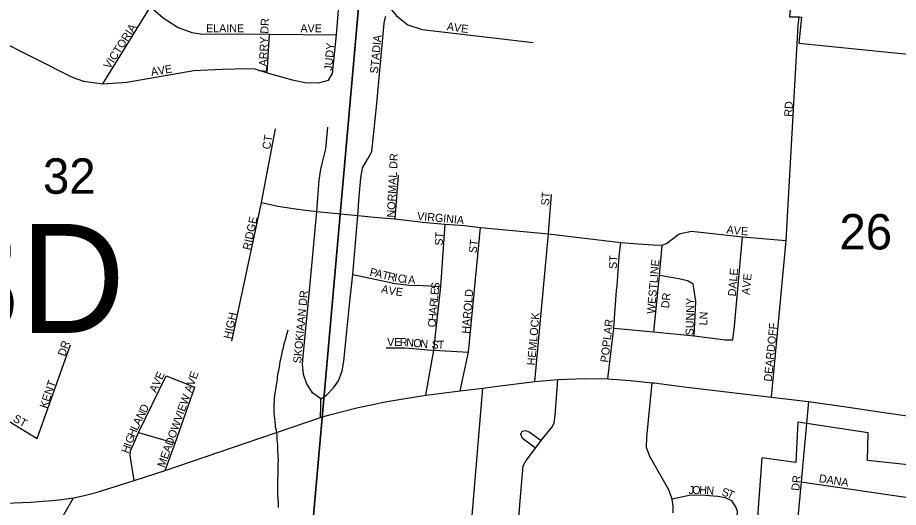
# Model space of a CAD drawing. Extents: x 1310247 to 1664935, y 284496 to 704931.
# Drawn here: x 1461538 to 1467039, y 573854 to 576911 of the extents above; entities that cross this region are included whole.
import ezdxf

# ---------------------------------------------------------------- set-up
doc = ezdxf.new("R2010")
doc.units = 0
for name, color, linetype in [('GM_P_State_Location', 7, 'Continuous'), ('GM_X_Airport_Class_2', 7, 'Continuous'), ('GM_X_Corporation_Text', 7, 'Continuous'), ('GM_X_County', 7, 'Continuous'), ('GM_X_Interstate_Shield', 7, 'Continuous'), ('GM_X_Major_Lake_Text', 7, 'Continuous'), ('GM_X_Minor_River_Text', 7, 'Continuous'), ('GM_X_Rail_Line', 7, 'Continuous'), ('GM_X_State_Location', 7, 'Continuous'), ('GM_X_US_Location', 7, 'Continuous')]:
    doc.layers.add(name, color=color, linetype=linetype)

msp = doc.modelspace()

# ---------------------------------------------------------------- linework, layer by layer
at = {"layer": 'GM_X_Corporation_Text'}
for points in [[(1462070.3, 576496.3), (1462367.4, 576978.6), (1462453.6, 577114.8), (1462495.6, 577187.2), (1462516.2, 577239.1), (1462519.2, 577257.6)], [(1462482.9, 577256), (1462516.2, 577239.1), (1462757, 577176.7), (1463039.5, 577111.6), (1463229.6, 577068.6), (1463297.8, 577062.3), (1463379.8, 577074.9), (1463465.3, 577082.2), (1463555.6, 577076.4), (1463727.7, 577056.4), (1463769.3, 577047), (1463810.3, 577023.4), (1463865.4, 576968.8), (1463904.7, 576921), (1463976.2, 576864.9), (1464064.4, 576836.5), (1464758.1, 576756)], [(1463505.7, 576562.4), (1463528.8, 576804), (1463549.3, 577039.2), (1463554.8, 577071.3)], [(1462367.4, 576978.6), (1462447.6, 576909.1), (1462541.3, 576848.4), (1462626.9, 576817.6), (1462693, 576808.2), (1462848.4, 576809.2), (1463110.9, 576808.2), (1463528.8, 576804)], [(1463431.2, 574531.6), (1463467.9, 574553.7), (1463510.5, 574598.9), (1463542.5, 574642.4), (1463564.6, 574705.9), (1463575.6, 574765.3), (1463612.5, 575138.5), (1463631.3, 575307.3), (1463663.8, 575674.6), (1463672.2, 575796.4), (1463681.6, 575907.7), (1463691.1, 575973.9), (1463725.7, 576029.5), (1463749.9, 576075.8), (1463781.4, 576375), (1463827.1, 576876.9), (1463836, 576915.3), (1463838.6, 576920.1)], [(1466246.9, 574541.8), (1466338.8, 575519.8), (1466412.9, 576858.6), (1466418.1, 576918.5)], [(1461390.2, 576783.1), (1461409.6, 576773.3), (1461879, 576539.5), (1461950.6, 576514), (1462070.3, 576496.3), (1462219.4, 576507.8), (1462638.2, 576579.6), (1462814.8, 576589.7), (1462972.3, 576594), (1463020.6, 576590.8), (1463096.2, 576566.6), (1463253.7, 576522.5), (1463334.6, 576505.7), (1463417.5, 576502.6), (1463480.5, 576519.4), (1463505.7, 576562.4)], [(1463096.2, 576566.6), (1463110.9, 576808.2)], [(1463433.6, 575972.4), (1463443.3, 576008.5), (1463463.2, 576091.5), (1463475.8, 576227)], [(1462876.2, 574891.3), (1463060.5, 575756.9), (1463148.3, 576217.3)], [(1463429, 574413.9), (1463431.2, 574486), (1463431.2, 574531.6), (1463379.8, 574568.4), (1463341.9, 574628.2), (1463323, 574682.8), (1463318.3, 574749.5), (1463327.7, 574861.9), (1463366.6, 575272.4), (1463406.5, 575700.9), (1463422.3, 575895.1), (1463431.7, 575965.5), (1463433.6, 575972.4)], [(1463896.9, 575653.6), (1463917.9, 575927.7)], [(1464855.5, 575593.2), (1464872.5, 575805.6)], [(1463060.5, 575756.9), (1463163.9, 575733.4), (1463287.9, 575715.6), (1463319.9, 575711.6)], [(1463319.9, 575711.6), (1463406.5, 575700.9), (1463663.8, 575674.6), (1463765.6, 575664.1), (1463896.9, 575653.6), (1464053.9, 575635)], [(1464053.9, 575635), (1464064.9, 575633.7), (1464209.3, 575621.6), (1464329, 575612.1), (1464428.7, 575600.6), (1464852.9, 575560.9), (1465305.6, 575507.3), (1465414.6, 575499.3), (1465507.4, 575491.3), (1465562.9, 575490.9), (1465574.6, 575494.8)], [(1464086.8, 574554), (1464138.5, 574835.8), (1464180.5, 575232.3), (1464209.3, 575621.6)], [(1464301.7, 574580.8), (1464354.6, 574823.3), (1464428.7, 575600.6)], [(1464767.5, 574638.3), (1464852.9, 575560.9), (1464855.5, 575593.2)], [(1465574.6, 575494.8), (1465591.3, 575500.4), (1465669.1, 575561.8), (1465747.7, 575577), (1466065.5, 575542.2), (1466338.8, 575519.8)], [(1465261.9, 574972.9), (1465511.9, 574949.7), (1465763.7, 574923.8), (1465860.2, 574910.8), (1465957.4, 574898.6), (1466003.9, 574899.2), (1466014.7, 574984.1), (1466065.5, 575542.2)], [(1465279.4, 575206.8), (1465281.5, 575235.4), (1465294.9, 575418.9), (1465305.6, 575507.3)], [(1465511.9, 574949.7), (1465546.7, 575300.2), (1465562.9, 575490.9)], [(1463631.3, 575307.3), (1463878.4, 575254.5)], [(1465763.7, 574923.8), (1465774, 575138.5), (1465762.8, 575210), (1465756.6, 575247), (1465721.3, 575267.6), (1465667.3, 575280.5), (1465546.7, 575300.2)], [(1463878.4, 575254.5), (1463882.2, 575253.7), (1463986.6, 575239.6), (1464068, 575237.7), (1464180.5, 575232.3)], [(1465264.4, 575006.2), (1465279.4, 575206.8)], [(1465225.1, 574656.4), (1465261.9, 574972.9), (1465264.4, 575006.2)], [(1461661.3, 574283.6), (1461868.2, 574867.4)], [(1463840.2, 574850.1), (1463957.2, 574850.1), (1464078.7, 574838.5), (1464097.3, 574837.7)], [(1464097.3, 574837.7), (1464138.5, 574835.8), (1464354.6, 574823.3)], [(1462265.7, 574021.3), (1462245.7, 574151.2), (1462240.9, 574181.2), (1462243.6, 574206.1), (1462263.5, 574252.3), (1462292.9, 574321.6), (1462465.2, 574674.4)], [(1462465.2, 574674.4), (1462644.7, 574603.1)], [(1464898.2, 571240.8), (1464919.8, 571488.5), (1464925.3, 571543.3), (1464949.4, 571830.7), (1465005.9, 572362), (1465034, 572702.4), (1465022.3, 572741.1), (1464990.6, 572784.6), (1464892, 572905.5), (1464697.1, 573136.7), (1464656, 573188.4), (1464625.5, 573240.1), (1464678.2, 573918.4), (1464696.2, 574112.4), (1464714.5, 574145.1), (1464772.5, 574223.7), (1464808.2, 574271), (1464877.9, 574357.6), (1464888.6, 574381.7), (1464895.8, 574427.3), (1464911.9, 574652)], [(1465632.6, 573818.9), (1465631.6, 573860.4), (1465626.3, 573904.5), (1465604.8, 573963.3), (1465571.7, 574022.1), (1465485.6, 574170.1), (1465466.5, 574226.9), (1465467.8, 574290.9), (1465501.6, 574631.5)], [(1462459.7, 574084.6), (1462521.8, 574253.4), (1462644.7, 574603.1)], [(1464442.4, 572919), (1464328.5, 573051.6), (1464321.4, 573130.3), (1464443.7, 574598.3)], [(1461197.8, 574567), (1461407.3, 574438.3), (1461661.3, 574283.6)], [(1462292.9, 574321.6), (1462521.8, 574253.4)], [(1464772.5, 574223.7), (1464723.4, 574260.3), (1464692.1, 574283.5), (1464680.2, 574309.5), (1464688.6, 574329), (1464710, 574334.4), (1464733.2, 574324.6), (1464808.2, 574271)], [(1461297, 572911.7), (1461321.5, 572927.9), (1461582.7, 573382.7), (1461886.7, 573913.4)], [(1465978.1, 573140.3), (1466034.8, 573827.8), (1466024.3, 573857.3), (1465998.1, 573894), (1465959.7, 573913.9), (1465911.4, 573920.8), (1465832.1, 573927.6), (1465742.9, 573929.7), (1465626.3, 573904.5)]]:
    msp.add_lwpolyline(points, dxfattribs=at)
at = {"layer": 'GM_X_County'}
msp.add_lwpolyline([(1463815.1, 578641.8), (1463336.5, 573238.1), (1459361.5, 573463.9), (1459376.7, 573525.6), (1459513.3, 573754.8), (1459633.9, 573982.4), (1459727.6, 574166.5), (1459809.9, 574382.8), (1459867.5, 574559.7), (1459930.1, 574788.4), (1459981, 575033.3), (1460002.8, 575624.8), (1460036.2, 575790.1), (1460086.6, 576007.1), (1460119, 576130.4), (1460198, 576376.8), (1460226.7, 576514.2), (1460272.4, 576797.3), (1460299.1, 576930.7)], dxfattribs=at)
msp.add_lwpolyline([(1469353.2, 577988.5), (1468903.1, 572708.2), (1463336.5, 573238.1), (1463815.1, 578641.8)], close=True, dxfattribs=at)
at = {"layer": 'GM_X_Interstate_Shield'}
for points in [[(1464566.5, 574614.3), (1464584.9, 574616.7), (1464767.5, 574638.3), (1464911.9, 574652), (1465080, 574658.3), (1465225.1, 574656.4), (1465364.6, 574644.6), (1465501.6, 574631.5), (1465513.2, 574630)], [(1465513.2, 574630), (1465717.7, 574604.1), (1466246.9, 574541.8), (1466476.7, 574514.4), (1466713.4, 574480.3)], [(1462874.8, 574225.7), (1463429, 574413.9), (1463485.7, 574430.8), (1463575, 574454.2), (1463665.7, 574476.1), (1463756.5, 574495.9), (1463833.3, 574511.3), (1463946.7, 574531), (1464086.8, 574554), (1464301.7, 574580.8), (1464443.7, 574598.3), (1464566.5, 574614.3)], [(1466713.4, 574480.3), (1466920.4, 574450.5)], [(1466920.4, 574450.5), (1467431.3, 574376.8), (1468113.7, 574272.2), (1468420.7, 574230.4)], [(1461236.1, 573871), (1461354.6, 573875.3), (1461623.2, 573887), (1461695.7, 573891.4), (1461755.7, 573896.6), (1461814.2, 573902.4), (1461886.7, 573913.4), (1461946, 573926.6), (1462027.9, 573947), (1462265.7, 574021.3), (1462459.7, 574084.6), (1462874.8, 574225.7)]]:
    msp.add_lwpolyline(points, dxfattribs=at)
at = {"layer": 'GM_X_Major_Lake_Text'}
msp.add_lwpolyline([(1467238.1, 579691.8), (1466818.3, 579743.3), (1466786.2, 579131), (1466725.7, 579138.5), (1466733.7, 579291.3), (1466544.1, 579304.5), (1466534.7, 579123.7), (1466326.2, 579149.3), (1466313.4, 579068.3), (1465813.2, 579129.7), (1465751, 578418.2), (1466485.9, 578345.9), (1466468.7, 578234.1), (1466252.4, 578228.2), (1466197, 577548), (1466415.6, 577495.7), (1466358.7, 576915.1), (1466417.8, 576914.8), (1466433.2, 576913.2), (1466417.9, 576751.7), (1467369, 576656.2)], dxfattribs=at)
msp.add_lwpolyline([(1466104.5, 572963.5), (1466536.4, 572877), (1466497.9, 572230.2), (1467372.3, 572149.2), (1467532.7, 573888.2), (1467359.7, 573918.3), (1467377.8, 574089), (1467369.9, 574090.1), (1466846.6, 574146.1), (1466850.9, 574319), (1466411.5, 574385.9), (1466397.7, 574132.8), (1466185.6, 574161.8), (1466110.9, 573133.1)], close=True, dxfattribs=at)
at = {"layer": 'GM_X_Minor_River_Text'}
for points in [[(1463191.1, 574816.4), (1463193.5, 574832.4), (1463197.9, 574850.4), (1463200.2, 574864.4), (1463204.6, 574882.4), (1463210.9, 574898.3), (1463215.3, 574914.3), (1463219.7, 574932.2), (1463224, 574946.2), (1463228.3, 574962.2)], [(1463168.2, 573853.3), (1463168.6, 573871.3), (1463166.9, 573885.4), (1463165.2, 573899.5), (1463165.5, 573913.5), (1463163.8, 573927.6), (1463164.2, 573945.7), (1463162.7, 573965.8), (1463163, 573979.8), (1463163.3, 573993.9), (1463163.6, 574009.9), (1463164.1, 574030), (1463164.5, 574052.1), (1463165, 574072.2), (1463165.4, 574090.2), (1463165.8, 574110.3), (1463166.2, 574128.3), (1463166.6, 574146.4), (1463165, 574168.5), (1463165.4, 574184.6), (1463163.8, 574204.7), (1463164.3, 574226.8), (1463162.7, 574242.9), (1463161, 574258.9), (1463159.4, 574277.1), (1463159.8, 574297.1), (1463156.3, 574319.3), (1463154.6, 574335.4), (1463149, 574353.6), (1463149.4, 574369.6), (1463145.8, 574389.8), (1463144.2, 574405.9), (1463142.6, 574424), (1463140.9, 574442.1), (1463141.4, 574462.1), (1463139.8, 574482.3), (1463140.1, 574496.3), (1463142.5, 574514.3), (1463142.9, 574532.4), (1463145.3, 574552.4), (1463147.6, 574566.4), (1463150.1, 574588.4), (1463152.4, 574602.4), (1463154.8, 574620.5), (1463159.2, 574638.4), (1463161.5, 574652.4), (1463161.8, 574666.5), (1463164.1, 574680.5), (1463166.4, 574694.5), (1463168.7, 574708.5), (1463173.2, 574728.5), (1463175.6, 574746.5), (1463178, 574764.5), (1463182.3, 574778.5), (1463186.7, 574796.4), (1463191.1, 574816.4)]]:
    msp.add_lwpolyline(points, dxfattribs=at)
at = {"layer": 'GM_X_State_Location'}
for points in [[(1466476.7, 574514.4), (1466430.7, 574012.6), (1466389.4, 573568.3)], [(1466430.7, 574012.6), (1467383.1, 573874)]]:
    msp.add_lwpolyline(points, dxfattribs=at)

# ---------------------------------------------------------------- texts
at = {"layer": 'GM_P_State_Location'}
for s, rotation, p in [('DR', 83.982, (1466419.3, 573955)), ('DANA', 351.2589, (1466540, 574011.5))]:
    msp.add_text(s, height=50, rotation=rotation, dxfattribs=at).set_placement(p)
at = {"layer": 'GM_X_Airport_Class_2'}
msp.add_text('123D', height=680, dxfattribs=at).set_placement((1460036.2, 574942.7))
at = {"layer": 'GM_X_Rail_Line'}
for s, rotation, p in [('LARRY DR', 87.5473, (1463093.5, 576568)), ('VICTORIA', 57.2624, (1462113.1, 576585.9)), ('ELAINE', 0, (1462715.1, 576819)), ('AVE', 0, (1463304.6, 576819)), ('AVE', 352.136, (1464216.7, 576832.2)), ('STADIA', 84.3997, (1463788.1, 576559.7)), ('JUDY', 85.103, (1463502.1, 576577.2)), ('AVE', 9.7774, (1462374.7, 576546.1)), ('RD', 86.9884, (1466375.3, 576290.9)), ('CT', 80.5337, (1463115, 576085.2)), ('NORMAL DR', 87.2424, (1463893.7, 575661.7)), ('ST', 86.4254, (1464857.3, 575736.6)), ('VIRGINIA', 354.6426, (1464031.6, 575648.6)), ('RIDGE', 77.8274, (1462991.8, 575456.4)), ('ST', 86.4254, (1464192.9, 575485.8)), ('A', 352.9455, (1465963.5, 575564.9)), ('V', 352.9455, (1466007.2, 575559.5)), ('E', 357.0127, (1466054.7, 575553.8)), ('ST', 82.8649, (1464404.1, 575438)), ('ST', 86.4254, (1465279.7, 575340.6)), ('WESTLINE', 85.029, (1465517.3, 575059.3)), ('P', 346.4341, (1463733.7, 575300.7)), ('DALE', 85.3615, (1466023.3, 575169.2)), ('A', 346.4091, (1463767.9, 575292.5)), ('T', 346.4532, (1463810.7, 575282.1)), ('R', 347.5507, (1463845.9, 575273.7)), ('I', 350.1367, (1463887, 575264.6)), ('C', 350.9787, (1463909.5, 575260.8)), ('I', 351.3568, (1463949, 575254.5)), ('A', 356.9866, (1463976, 575250.7)), ('AVE', 84.0895, (1466108.8, 575178.2)), ('A', 346.9022, (1463805.5, 575195.2)), ('V', 350.5123, (1463851.7, 575184.6)), ('S', 83.18, (1464169.3, 575211.8)), ('SKOKIAAN DR', 84.5872, (1463308.5, 574751)), ('E', 353.0538, (1463897.5, 575177)), ('L', 85.0504, (1464163.3, 575142.1)), ('E', 85.0373, (1464166.3, 575177.2)), ('HAROLD', 85.0717, (1464360.1, 574936)), ('DR', 83.9958, (1465606.3, 575094.5)), ('R', 85.0554, (1464159.9, 575102.7)), ('SUNNY', 88.8071, (1465759.2, 574926.6)), ('HIGH', 78.3678, (1462873, 574901.9)), ('A', 85.0549, (1464156.1, 575058.8)), ('HEMLOCK', 85.0298, (1464769.3, 574738)), ('LN', 86.9884, (1465844.2, 574988.4)), ('C', 85.0629, (1464148.9, 574975.6)), ('H', 85.0372, (1464152.3, 575015)), ('POPLAR', 83.5408, (1465226.9, 574755.9)), ('DEARDOFF', 84.5225, (1466247.7, 574636.9)), ('V', 359.9563, (1463845.8, 574861)), ('E', 359.8907, (1463889.8, 574861)), ('R', 358.4453, (1463924.7, 574860.9)), ('N', 355.2291, (1463963.5, 574859.9)), ('O', 354.7462, (1464007.3, 574856.2)), ('N', 354.9697, (1464051.3, 574852.2)), ('DR', 71.5687, (1461835.1, 574792.9)), ('S', 354.3084, (1464121.8, 574847.5)), ('T', 359.556, (1464161.8, 574843.7)), ('AVE', 65.2174, (1462402.9, 574565.2)), ('MEADOWVIEW AVE', 70.2023, (1462455.4, 574098)), ('KENT', 71.0774, (1461720.8, 574467.4)), ('N', 63.4154, (1462320.3, 574399.9)), ('D', 63.4347, (1462339.9, 574439.2)), ('ST', 330.245, (1461505.3, 574393.4)), ('A', 63.4936, (1462300.6, 574360.5)), ('L', 64.4861, (1462285.6, 574328.9)), ('G', 69.3877, (1462254.3, 574247.9)), ('H', 68.3285, (1462269.7, 574288.9)), ('H', 69.3877, (1462231, 574186.1)), ('I', 69.4142, (1462246.5, 574227.3)), ('J', 359.9126, (1465729, 573937)), ('O', 359.9478, (1465751.1, 573937)), ('H', 358.776, (1465794.8, 573937)), ('N', 355.7119, (1465838.1, 573936.1)), ('S', 345.6987, (1465931.9, 573928.3)), ('T', 335.4385, (1465963.8, 573920.4))]:
    msp.add_text(s, height=50, rotation=rotation, dxfattribs=at).set_placement(p)
at = {"layer": 'GM_X_US_Location'}
for s, p in [('32', (1461696.5, 575811.1)), ('26', (1466670.6, 575463.5))]:
    msp.add_text(s, height=221, rotation=0, dxfattribs=at).set_placement(p)

doc.saveas('drawing.dxf')
